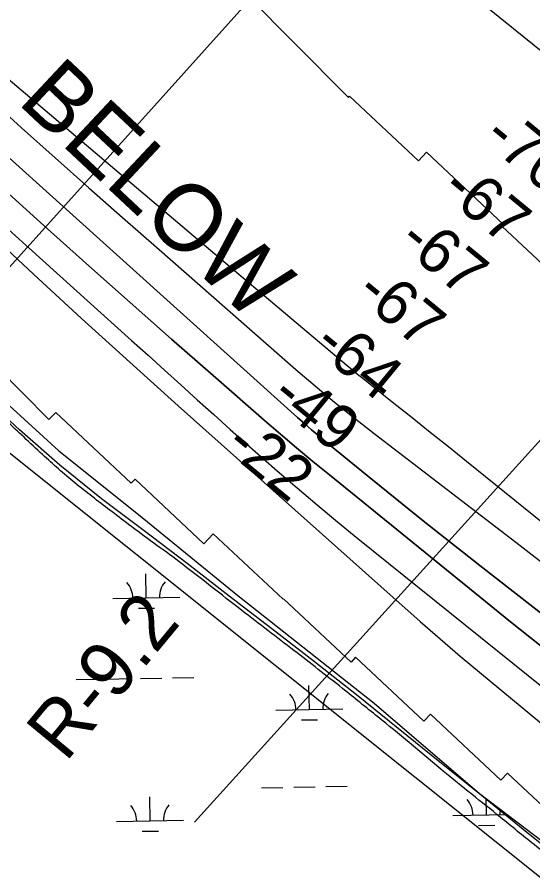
# Model space of a CAD drawing. Extents: x 3903937 to 3942190, y 260677 to 286651.
# Drawn here: x 3917570 to 3918339, y 281464 to 282738 of the extents above; entities that cross this region are included whole.
import ezdxf

# ---------------------------------------------------------------- set-up
doc = ezdxf.new("R2010")
doc.units = 0
for name, color, linetype in [('V-RIVR-EDGE', 7, 'Continuous'), ('V-RIVR-RANG', 7, 'Continuous'), ('V-RIVR-RANG-IDEN', 7, 'Continuous'), ('V-RRAP-FSHR', 7, 'Continuous'), ('V-RRAP-RVMT', 7, 'Continuous'), ('V-RRAP-RVMT-IDEN', 7, 'Continuous'), ('V-SITE-VEGE', 7, 'Continuous'), ('V-TOPO-DPTH', 7, 'Continuous'), ('V-TOPO-MAJR', 7, 'Continuous'), ('V-TOPO-MINR', 7, 'Continuous'), ('V-UTIL-LINE', 7, 'Continuous'), ('V-WETL-SWMP', 7, 'Continuous')]:
    doc.layers.add(name, color=color, linetype=linetype)

msp = doc.modelspace()

# ---------------------------------------------------------------- linework, layer by layer
at = {"layer": 'V-RIVR-EDGE'}
msp.add_spline([(3921377.285750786, 279062.17132995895), (3921266.2900951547, 279148.8885618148), (3921205.6991503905, 279194.68793929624), (3921163.0357089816, 279223.9314465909), (3921117.4728940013, 279259.00972577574), (3921068.9986971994, 279295.06647106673), (3920989.5065862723, 279356.45285922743), (3920904.191711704, 279419.79617960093), (3920848.4558718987, 279465.0979182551), (3920819.382881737, 279491.3940189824), (3920764.607495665, 279532.32268078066), (3920724.865042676, 279564.47276659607), (3920717.6046004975, 279574.20339053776), (3920711.7842385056, 279577.1315839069), (3920707.9063988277, 279580.0549739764), (3920703.060900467, 279584.4376574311), (3920697.7333740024, 279590.2784334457), (3920694.348369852, 279596.11440616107), (3920679.8094731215, 279608.2911953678), (3920653.6334548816, 279627.7812630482), (3920647.8190970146, 279633.13760930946), (3920617.2904159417, 279659.92294309), (3920603.231145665, 279669.6703785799), (3920586.2604935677, 279680.3962801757), (3920572.190415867, 279685.7730404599), (3920561.5269571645, 279694.05517844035), (3920554.730530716, 279695.04325114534), (3920536.3137943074, 279710.1434304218), (3920503.838988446, 279735.476675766), (3920470.406130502, 279766.1542591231), (3920409.851210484, 279826.52255395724), (3920360.4345723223, 279874.23683477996), (3920304.228712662, 279925.85297177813), (3920246.097142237, 279984.2727401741), (3920184.079326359, 280042.21648459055), (3920087.1813674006, 280134.726459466), (3920077.0023384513, 280142.521766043), (3920067.7957714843, 280150.80030154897), (3920023.21382426, 280189.7612237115), (3919970.3941695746, 280236.0270185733), (3919916.1236272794, 280284.7245688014), (3919868.636302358, 280327.092109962), (3919856.0375262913, 280338.2928347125), (3919841.011798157, 280349.98519416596), (3919835.1926369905, 280353.3990181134), (3919829.3830824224, 280360.697886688), (3919822.116636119, 280368.00035773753), (3919811.450775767, 280375.31123456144), (3919804.660353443, 280378.72746015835), (3919792.5424046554, 280387.98446177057), (3919778.977170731, 280401.1301104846), (3919755.2305062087, 280421.0998046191), (3919718.8754590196, 280448.38517887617), (3919686.8826812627, 280472.260331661), (3919581.7362074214, 280567.70450403), (3919547.8177188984, 280598.38328821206), (3919513.889623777, 280625.1770277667), (3919481.895645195, 280648.5665499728), (3919448.923200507, 280669.04469035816), (3919419.8273946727, 280686.1138100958), (3919392.6801152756, 280705.6062794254), (3919362.1406267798, 280728.02093800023), (3919330.1502506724, 280752.8673519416), (3919280.7168009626, 280793.7828046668), (3919246.787505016, 280820.09091364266), (3919120.7553138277, 280914.1298297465), (3919044.1625764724, 280969.6814460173), (3918969.0303333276, 281026.6863515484), (3918955.4578944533, 281036.9182167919), (3918936.5495233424, 281049.5914440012), (3918911.831597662, 281069.5635397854), (3918858.9891273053, 281106.6023536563), (3918831.8430487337, 281126.5804535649), (3918795.982037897, 281157.26404104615), (3918776.5868353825, 281169.4528385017), (3918764.9509146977, 281177.2517475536), (3918748.964732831, 281193.31718386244), (3918725.697694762, 281210.8575242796), (3918705.3360343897, 281224.99124569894), (3918662.680998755, 281257.63416704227), (3918621.472047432, 281285.9028107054), (3918549.7260092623, 281337.55737409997), (3918525.0068827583, 281357.04383930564), (3918475.5674289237, 281395.53113913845), (3918463.4554842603, 281407.2162936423), (3918446.972864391, 281418.9122555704), (3918411.11065273, 281449.1102124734), (3918340.8287112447, 281503.67495686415), (3918290.908430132, 281544.1059798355), (3918205.122334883, 281613.2780679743), (3918154.721226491, 281655.6528140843), (3918107.7099255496, 281694.13410979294), (3918054.8806642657, 281736.51486002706), (3917982.661003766, 281793.0269300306), (3917905.1066118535, 281852.46599257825), (3917811.0744033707, 281925.5435393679), (3917735.93855775, 281981.091553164), (3917707.8248204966, 282002.5289464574), (3917655.96201707, 282042.9647727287), (3917607.503430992, 282085.334715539), (3917579.8861317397, 282111.14158321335), (3917553.722121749, 282135.48795667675), (3917491.7115108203, 282196.3454845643), (3917440.848788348, 282248.43404306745), (3917425.1093069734, 282263.7838107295)], degree=3, dxfattribs=at)
at = {"layer": 'V-RIVR-RANG'}
msp.add_line((3917235.6496000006, 282006.18069999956), (3918051.2274000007, 282913.50249999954), dxfattribs=at)
at = {"layer": 'V-RRAP-FSHR'}
msp.add_lwpolyline([(3918453.722740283, 281435.7122575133), (3918387.13202022, 281475.63187355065), (3918324.852340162, 281525.8447375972), (3918262.574708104, 281576.5696016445), (3918200.295028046, 281626.2704656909), (3918138.170995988, 281676.4833297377), (3918075.7254279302, 281726.6798097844), (3918013.099635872, 281776.3458578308), (3917949.6259718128, 281825.15584187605), (3917886.230131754, 281873.9494419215), (3917823.121011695, 281922.97446596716), (3917759.3053316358, 281971.3605140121), (3917695.311475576, 282019.369730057), (3917633.140339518, 282069.70342610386), (3917572.9188994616, 282122.3616021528), (3917514.6901634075, 282176.53939420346)], dxfattribs=at)
at = {"layer": 'V-RRAP-RVMT'}
for p, q in [((3917885.242000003, 282797.90200000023), (3917982.544000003, 282700.0720000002)), ((3917982.544000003, 282700.0720000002), (3917982.432000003, 282699.96400000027)), ((3917982.432000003, 282699.96400000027), (3918063.824000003, 282618.12000000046)), ((3918063.824000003, 282618.12000000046), (3918065.588000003, 282620.0030000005)), ((3918065.588000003, 282620.00300000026), (3918168.5850000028, 282523.4420000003)), ((3918168.5850000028, 282523.4420000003), (3918180.5280000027, 282536.1260000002)), ((3918180.5280000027, 282536.1260000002), (3918295.137000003, 282428.665)), ((3918295.137000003, 282428.66500000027), (3918292.681000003, 282426.03100000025)), ((3918292.681000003, 282426.03100000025), (3918396.820000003, 282328.3920000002)), ((3917617.118000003, 282137.80400000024), (3917517.700000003, 282237.7560000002)), ((3917627.3690000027, 282148.04300000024), (3917617.118000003, 282137.80400000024)), ((3917739.737000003, 282042.59100000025), (3917627.3690000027, 282148.04300000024)), ((3917745.577000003, 282048.7790000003), (3917739.737000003, 282042.59100000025)), ((3917848.4230000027, 281952.23700000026), (3917745.5770000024, 282048.779)), ((3917862.310000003, 281967.16500000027), (3917848.4230000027, 281952.23700000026)), ((3917966.527000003, 281869.47800000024), (3917862.310000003, 281967.16500000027)), ((3917967.202000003, 281870.13300000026), (3917966.527000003, 281869.47800000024)), ((3918067.843000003, 281775.81000000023), (3917967.202000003, 281870.13300000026)), ((3918074.618000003, 281783.0820000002), (3918067.843000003, 281775.81000000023)), ((3918176.493000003, 281687.5770000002), (3918074.618000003, 281783.0820000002)), ((3918186.307000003, 281698.07100000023), (3918176.493000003, 281687.5770000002)), ((3918291.505000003, 281599.4580000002), (3918186.307000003, 281698.07100000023)), ((3918301.363000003, 281610.0060000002), (3918291.505000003, 281599.4580000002)), ((3918404.362000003, 281513.42200000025), (3918301.363000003, 281610.0060000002))]:
    msp.add_line(p, q, dxfattribs=at)
at = {"layer": 'V-SITE-VEGE'}
msp.add_line((3917405.489, 282209.95), (3918685.173, 281187.253), dxfattribs=at)
at = {"layer": 'V-TOPO-DPTH'}
for points in [[(3917457.10375986, 282618.05778268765), (3917988.0261708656, 282140.76717814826), (3917998.473995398, 282131.5058928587), (3918009.006462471, 282122.3432881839), (3918019.6658933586, 282113.32870443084), (3918030.409966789, 282104.41280129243), (3918091.9449405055, 282054.0700442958), (3918133.636556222, 282020.2026778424), (3918175.4835476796, 281986.52978468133), (3918217.563602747, 281953.14860145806), (3918259.799033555, 281919.9618915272), (3918501.5963353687, 281731.3240414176), (3918530.838343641, 281708.1246576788), (3918559.8220274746, 281684.61209726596), (3918588.4182246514, 281660.6297718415), (3918616.756097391, 281636.3342697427), (3918898.2995163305, 281390.9389221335)], [(3918898.2995163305, 281390.9389221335), (3918616.756097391, 281636.3342697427), (3918588.4182246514, 281660.6297718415), (3918559.8220274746, 281684.61209726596), (3918530.838343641, 281708.1246576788), (3918501.5963353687, 281731.3240414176), (3918259.799033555, 281919.9618915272), (3918217.563602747, 281953.14860145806), (3918175.4835476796, 281986.52978468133), (3918133.636556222, 282020.2026778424), (3918091.9449405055, 282054.0700442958), (3918030.409966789, 282104.41280129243), (3918019.6658933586, 282113.32870443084), (3918009.006462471, 282122.3432881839), (3917998.473995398, 282131.5058928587), (3917988.0261708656, 282140.76717814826), (3917457.10375986, 282618.05778268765)], [(3918351.290247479, 281799.4285829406), (3918305.889954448, 281835.9770259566), (3918260.549141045, 281872.5995394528), (3918035.4637598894, 282054.8597767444), (3918010.9415335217, 282074.94411867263), (3917986.571196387, 282095.20905955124), (3917962.4286930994, 282115.7448988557), (3917938.438079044, 282136.4613371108), (3917861.9872742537, 282203.227220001), (3917800.0054613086, 282257.5977653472), (3917738.183979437, 282312.149205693), (3917676.6029941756, 282366.9719885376), (3917615.182339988, 282421.97566638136), (3917451.169477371, 282569.504286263)], [(3918351.290247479, 281799.4285829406), (3918305.889954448, 281835.9770259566), (3918260.549141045, 281872.5995394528), (3918035.4637598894, 282054.8597767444), (3918010.9415335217, 282074.94411867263), (3917986.571196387, 282095.20905955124), (3917962.4286930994, 282115.7448988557), (3917938.438079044, 282136.4613371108), (3917861.9872742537, 282203.227220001), (3917800.0054613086, 282257.5977653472), (3917738.183979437, 282312.149205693), (3917676.6029941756, 282366.9719885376), (3917615.182339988, 282421.97566638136), (3917451.169477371, 282569.504286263)], [(3917409.0176912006, 282553.6734771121), (3917740.5102333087, 282255.60357744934), (3917765.041184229, 282233.50903604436), (3917789.5475870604, 282211.3873456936), (3917814.017167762, 282189.2249319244), (3917838.4622003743, 282167.03536920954), (3917862.9517102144, 282144.895949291), (3917887.525064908, 282122.85052842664), (3917912.2241868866, 282100.94610614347), (3917937.0071537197, 282079.13568291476), (3917957.617677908, 282061.10164409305), (3917987.292487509, 282035.4605424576), (3918017.176309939, 282010.0685512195), (3918047.373651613, 281985.05022557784), (3918077.780006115, 281960.28101033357), (3918492.2178230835, 281626.9438240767), (3918497.56298593, 281622.6599720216), (3918502.918055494, 281618.38858460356), (3918508.287985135, 281614.1358941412), (3918513.6678214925, 281609.8956683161), (3918600.0219101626, 281542.07768905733), (3918648.641680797, 281504.00915386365), (3918697.335396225, 281466.0357254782), (3918746.140028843, 281428.204957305)]]:
    msp.add_lwpolyline(points, dxfattribs=at)
at = {"layer": 'V-TOPO-MAJR'}
msp.add_lwpolyline([(3917517.124148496, 282626.10016028), (3917576.3187480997, 282572.88908291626), (3917626.3770293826, 282528.06966479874), (3917676.553002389, 282483.3829233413), (3917726.905512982, 282438.8951968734), (3917777.3757152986, 282394.5401470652), (3917985.625245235, 282212.2523059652), (3918014.1978420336, 282187.72644143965), (3918043.078641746, 282163.5764938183), (3918072.421745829, 282139.9904215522), (3918102.0730528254, 282116.78026619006), (3918320.1071177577, 281949.48996777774), (3918366.961023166, 281913.4108918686)], dxfattribs=at)
at = {"layer": 'V-TOPO-MINR'}
for points in [[(3919630.8613428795, 281864.6499025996), (3919040.3069005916, 282179.8959158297), (3919022.923749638, 282191.8738489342), (3919005.6095791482, 282203.94979229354), (3918988.398879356, 282216.1727510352), (3918971.257160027, 282228.493720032), (3918879.3171547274, 282295.17312521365), (3918816.2993916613, 282340.96515058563), (3918753.337914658, 282386.8342870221), (3918690.4608667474, 282432.8190900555), (3918627.6401048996, 282478.8810041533), (3918484.882848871, 282583.75645873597), (3918455.644824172, 282605.5462389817), (3918426.6102626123, 282627.60010486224), (3918397.880895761, 282650.0500991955), (3918369.354992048, 282672.76417916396), (3917985.955374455, 282982.3707106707)], [(3917513.6864734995, 282681.570634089), (3917906.942232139, 282348.9285473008), (3917935.335785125, 282324.9375152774), (3917963.7464862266, 282300.96682981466), (3917992.1829095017, 282277.02666419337), (3918020.6364808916, 282253.10684513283), (3918062.2667448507, 282218.1480175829), (3918069.943874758, 282211.75449567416), (3918077.655438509, 282205.40313179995), (3918085.418653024, 282199.1150049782), (3918093.216301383, 282192.86903619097), (3918131.870524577, 282162.1652109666), (3918158.9963424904, 282140.56801012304), (3918186.089132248, 282118.9295526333), (3918213.1323797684, 282097.22921017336), (3918240.142599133, 282075.4876110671), (3918567.192595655, 281811.6154015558), (3918597.0914943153, 281787.2257560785), (3918626.8129616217, 281762.62408466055), (3918656.2682818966, 281737.70437433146), (3918685.546170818, 281712.57263806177), (3918996.31010701, 281442.90280125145)], [(3917457.10375986, 282618.05778268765), (3917988.0261708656, 282140.76717814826), (3917998.473995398, 282131.5058928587), (3918009.006462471, 282122.3432881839), (3918019.6658933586, 282113.32870443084), (3918030.409966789, 282104.41280129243), (3918091.9449405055, 282054.0700442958), (3918133.636556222, 282020.2026778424), (3918175.4835476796, 281986.52978468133), (3918217.563602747, 281953.14860145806), (3918259.799033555, 281919.9618915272), (3918501.5963353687, 281731.3240414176), (3918530.838343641, 281708.1246576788), (3918559.8220274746, 281684.61209726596), (3918588.4182246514, 281660.6297718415), (3918616.756097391, 281636.3342697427), (3918898.2995163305, 281390.9389221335)], [(3917451.169477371, 282569.504286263), (3917615.182339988, 282421.97566638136), (3917676.6029941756, 282366.9719885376), (3917738.183979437, 282312.149205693), (3917800.0054613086, 282257.5977653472), (3917861.9872742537, 282203.227220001), (3917938.438079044, 282136.4613371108), (3917962.4286930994, 282115.7448988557), (3917986.571196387, 282095.20905955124), (3918010.9415335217, 282074.94411867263), (3918035.4637598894, 282054.8597767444), (3918260.549141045, 281872.5995394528), (3918305.889954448, 281835.9770259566), (3918351.290247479, 281799.4285829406)], [(3917409.0176912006, 282553.6734771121), (3917740.5102333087, 282255.60357744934), (3917765.041184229, 282233.50903604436), (3917789.5475870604, 282211.3873456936), (3917814.017167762, 282189.2249319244), (3917838.4622003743, 282167.03536920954), (3917862.9517102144, 282144.895949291), (3917887.525064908, 282122.85052842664), (3917912.2241868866, 282100.94610614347), (3917937.0071537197, 282079.13568291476), (3917957.617677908, 282061.10164409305), (3917987.292487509, 282035.4605424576), (3918017.176309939, 282010.0685512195), (3918047.373651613, 281985.05022557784), (3918077.780006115, 281960.28101033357), (3918492.2178230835, 281626.9438240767), (3918497.56298593, 281622.6599720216), (3918502.918055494, 281618.38858460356), (3918508.287985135, 281614.1358941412), (3918513.6678214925, 281609.8956683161), (3918600.0219101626, 281542.07768905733), (3918648.641680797, 281504.00915386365), (3918697.335396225, 281466.0357254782), (3918746.140028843, 281428.204957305)], [(3917522.84338109, 282420.34284356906), (3917594.148641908, 282354.19759951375), (3917665.7455433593, 282288.3716953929), (3917737.7799057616, 282223.0248011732), (3917810.105908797, 282157.99724688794), (3918112.100336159, 281888.293087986), (3918171.1967312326, 281836.26413340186), (3918230.775701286, 281784.8019423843), (3918291.0785338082, 281734.1898967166), (3918351.8639413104, 281684.1446146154), (3918429.2776245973, 281621.3249180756), (3918451.8633832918, 281603.30395686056), (3918474.6424775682, 281585.53510610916), (3918497.7115752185, 281568.1444210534), (3918520.9740084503, 281551.0058464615), (3918940.2173801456, 281247.43202846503)]]:
    msp.add_lwpolyline(points, dxfattribs=at)
at = {"layer": 'V-UTIL-LINE'}
msp.add_lwpolyline([(3920428.5931030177, 284403.3591680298), (3917834.313291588, 281537.15690044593)], dxfattribs=at)
at = {"layer": 'V-WETL-SWMP'}
for p, q in [((3917505.011, 282206.42399999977), (3917632.011, 282090.8349999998)), ((3917632.011, 282090.8349999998), (3917750.826, 281995.922)), ((3917750.826, 281995.922), (3917898.895, 281875.272)), ((3917762.191482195, 281871.5738830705), (3917761.557918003, 281907.56830758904)), ((3917712.19922592, 281870.6939328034), (3917812.1837384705, 281872.45383333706)), ((3917898.895, 281875.272), (3918102.3030000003, 281714.3079999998)), ((3917750.4649109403, 281855.93408487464), (3917774.4611939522, 281856.35646100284)), ((3917657.477159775, 281749.6411308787), (3917689.4722037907, 281750.2042990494)), ((3917705.4697257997, 281750.4858831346), (3917737.4647698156, 281751.0490513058)), ((3917753.462291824, 281751.330635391), (3917785.4573358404, 281751.8938035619)), ((3917801.454857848, 281752.1753876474), (3917833.449901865, 281752.7385558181)), ((3918005.632378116, 281705.019405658), (3918004.998813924, 281741.0138301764)), ((3918102.3030000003, 281714.3079999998), (3918259.4280000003, 281579.815)), ((3917955.6401218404, 281704.13945539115), (3918055.624634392, 281705.89935592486)), ((3917993.905806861, 281689.37960746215), (3918017.9020898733, 281689.8019835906)), ((3917934.2672355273, 281588.31337534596), (3917966.2622795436, 281588.87654351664)), ((3917982.2598015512, 281589.15812760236), (3918014.254845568, 281589.72129577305)), ((3918030.2523675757, 281590.0028798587), (3918062.2474115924, 281590.56604802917)), ((3917768.046231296, 281538.95040594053), (3917767.412667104, 281574.94483045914)), ((3918259.4280000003, 281579.815), (3918440.99, 281441.576)), ((3918269.876498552, 281547.7834875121), (3918269.446959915, 281572.18669121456)), ((3918219.884242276, 281546.90353724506), (3918300.7834274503, 281548.3275029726)), ((3917718.0539750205, 281538.07045567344), (3917818.0384875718, 281539.83035620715)), ((3918258.149927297, 281532.1436893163), (3918282.146210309, 281532.5660654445)), ((3917756.3196600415, 281523.3106077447), (3917780.3159430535, 281523.7329838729))]:
    msp.add_line(p, q, dxfattribs=at)
for centre, radius, start, end in [((3917706.9487457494, 281871.07639199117), 35.24628790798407, 0.23658072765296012, 41.78023906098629), ((3917817.417506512, 281873.020833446), 35.24628790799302, 140.23657772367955, 181.78023605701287), ((3917950.3896416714, 281704.5219145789), 35.24628790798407, 0.23658072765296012, 41.78023906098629), ((3918060.8584024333, 281706.4663560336), 35.24628790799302, 140.23657772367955, 181.78023605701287), ((3918214.6337621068, 281547.28599643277), 35.24628790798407, 0.23658072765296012, 41.78023906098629), ((3917712.803494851, 281538.4529148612), 35.24628790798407, 0.23658072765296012, 41.78023906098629), ((3917823.2722556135, 281540.3973563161), 35.24628790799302, 140.23657772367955, 181.78023605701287), ((3918325.102522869, 281549.23043788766), 35.24628790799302, 168.71397187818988, 181.78023605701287)]:
    msp.add_arc(centre, radius, start, end, dxfattribs=at)

# ---------------------------------------------------------------- texts
at = {"layer": 'V-RIVR-RANG'}
for s, p in [('-70', (3918262.342009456, 282553.7340305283)), ('-67', (3918199.435791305, 282475.9953048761)), ('-67', (3918135.7237913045, 282398.9193048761)), ('-67', (3918072.0107913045, 282321.8433048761)), ('-64', (3918008.7153653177, 282244.42368821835)), ('-49', (3917945.0023653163, 282167.34768821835)), ('-22', (3917876.604667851, 282094.1255004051))]:
    msp.add_text(s, height=66.99999999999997, rotation=320.5639722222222, dxfattribs=at).set_placement(p)
at = {"layer": 'V-RIVR-RANG-IDEN'}
msp.add_text('R-9.2', height=82.99999799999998, rotation=50.42213531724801, dxfattribs=at).set_placement((3917642.09948473, 281625.0176838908))
at = {"layer": 'V-RRAP-RVMT-IDEN'}
msp.add_text('BELOW', height=99.99980200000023, rotation=316.83667122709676, dxfattribs=at).set_placement((3917568.265521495, 282610.49614188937))

doc.saveas('drawing.dxf')
